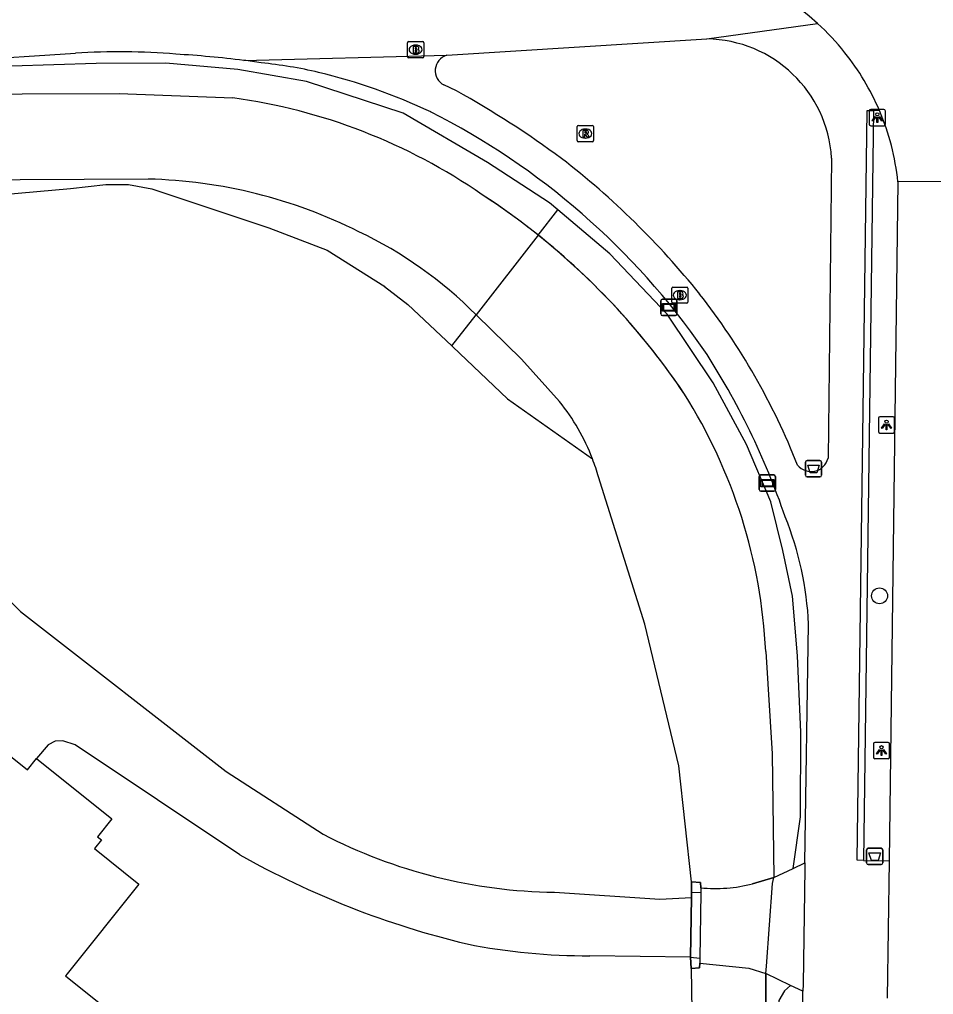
# Model space of a CAD drawing. Extents: x 161772 to 163123, y 383092 to 383917.
# Drawn here: x 161894.5 to 161950.6, y 383546.9 to 383606.7 of the extents above; entities that cross this region are included whole.
import ezdxf

# ---------------------------------------------------------------- set-up
doc = ezdxf.new("R2010")
doc.units = 0
for name, color, linetype in [('IMGEO_Afvalbak', 7, 'Continuous'), ('IMGEO_Boom', 7, 'Continuous'), ('IMGEO_Brandkraan', 7, 'Continuous'), ('IMGEO_Dek', 7, 'Continuous'), ('IMGEO_Erf', 7, 'Continuous'), ('IMGEO_Fietspad_gesloten', 7, 'Continuous'), ('IMGEO_Groenvoorziening', 7, 'Continuous'), ('IMGEO_Haag', 7, 'Continuous'), ('IMGEO_Hek', 7, 'Continuous'), ('IMGEO_Lichtpunt', 7, 'Continuous'), ('IMGEO_Muur', 7, 'Continuous'), ('IMGEO_Oever', 7, 'Continuous'), ('IMGEO_Pand', 7, 'Continuous'), ('IMGEO_Rijbaan_lokaal_open', 7, 'Continuous'), ('IMGEO_Rioolput', 7, 'Continuous'), ('IMGEO_Verklikker', 7, 'Continuous'), ('IMGEO_Voetpad_gesloten', 7, 'Continuous'), ('IMGEO_Voetpad_open', 7, 'Continuous'), ('IMGEO_Walbescherming', 7, 'Continuous'), ('IMGEO_Waterloop', 7, 'Continuous')]:
    doc.layers.add(name, color=color, linetype=linetype)

msp = doc.modelspace()

# ---------------------------------------------------------------- linework, layer by layer
at = {"layer": 'IMGEO_Afvalbak'}
for p, q in [((161942.734, 383578.754), (161942.734, 383579.554)), ((161942.734, 383579.554), (161942.734, 383578.754)), ((161942.834, 383579.654), (161943.624, 383579.654)), ((161943.624, 383579.654), (161942.834, 383579.654)), ((161943.724, 383579.554), (161943.724, 383578.754)), ((161943.724, 383578.754), (161943.724, 383579.554)), ((161943.624, 383578.654), (161942.834, 383578.654)), ((161942.834, 383578.654), (161943.624, 383578.654)), ((161946.491, 383554.952), (161946.491, 383555.752)), ((161946.491, 383555.752), (161946.491, 383554.952)), ((161946.591, 383555.852), (161947.381, 383555.852)), ((161947.381, 383555.852), (161946.591, 383555.852)), ((161947.481, 383555.752), (161947.481, 383554.952)), ((161947.481, 383554.952), (161947.481, 383555.752)), ((161947.381, 383554.852), (161946.591, 383554.852)), ((161946.591, 383554.852), (161947.381, 383554.852))]:
    msp.add_line(p, q, dxfattribs=at)
for points in [[(161942.877, 383579.368), (161943.581, 383579.368), (161943.432, 383578.898), (161943.026, 383578.898), (161942.877, 383579.368)], [(161946.634, 383555.566), (161947.338, 383555.566), (161947.189, 383555.096), (161946.783, 383555.096), (161946.634, 383555.566)]]:
    msp.add_lwpolyline(points, dxfattribs=at)
for centre, start, end in [((161942.834, 383579.554), 90, 180), ((161942.834, 383579.554), 90, 180), ((161943.624, 383579.554), 0, 90), ((161943.624, 383579.554), 360, 90), ((161942.834, 383578.754), 180, 270), ((161942.834, 383578.754), 180, 270), ((161943.624, 383578.754), 270, 0), ((161943.624, 383578.754), 270, 0), ((161946.591, 383555.752), 90, 180), ((161946.591, 383555.752), 90, 180), ((161947.381, 383555.752), 0, 90), ((161947.381, 383555.752), 360, 90), ((161946.591, 383554.952), 180, 270), ((161946.591, 383554.952), 180, 270), ((161947.381, 383554.952), 270, 0), ((161947.381, 383554.952), 270, 0)]:
    msp.add_arc(centre, 0.1, start, end, dxfattribs=at)
at = {"layer": 'IMGEO_Boom'}
msp.add_circle((161947.282, 383571.353), 0.489, dxfattribs=at)
at = {"layer": 'IMGEO_Brandkraan'}
for p, q in [((161918.288, 383604.462), (161918.288, 383605.314)), ((161918.363, 383605.388), (161919.215, 383605.388)), ((161919.289, 383605.314), (161919.289, 383604.462)), ((161918.776, 383605.168), (161918.801, 383605.168)), ((161919.215, 383604.388), (161918.363, 383604.388)), ((161918.799, 383604.608), (161918.774, 383604.608)), ((161934.59, 383590.315), (161935.442, 383590.315)), ((161934.515, 383589.389), (161934.515, 383590.241)), ((161935.003, 383590.095), (161935.028, 383590.095)), ((161935.516, 383590.241), (161935.516, 383589.389)), ((161935.442, 383589.315), (161934.59, 383589.315)), ((161935.026, 383589.535), (161935.001, 383589.535))]:
    msp.add_line(p, q, dxfattribs=at)
for points in [[(161918.288, 383604.462), (161918.288, 383605.314)], [(161918.363, 383605.388), (161919.215, 383605.388)], [(161919.289, 383605.314), (161919.289, 383604.462)], [(161918.636, 383605.088), (161918.636, 383604.688), (161918.849, 383604.688)], [(161918.867, 383605.088), (161918.636, 383605.088)], [(161918.815, 383605.007), (161918.761, 383605.007), (161918.761, 383604.931)], [(161918.761, 383604.931), (161918.814, 383604.931)], [(161918.823, 383604.855), (161918.761, 383604.855), (161918.761, 383604.774)], [(161918.761, 383604.774), (161918.823, 383604.774)], [(161919.215, 383604.388), (161918.363, 383604.388)], [(161934.59, 383590.315), (161935.442, 383590.315)], [(161934.515, 383589.389), (161934.515, 383590.241)], [(161934.863, 383590.015), (161934.863, 383589.615), (161935.076, 383589.615)], [(161935.094, 383590.015), (161934.863, 383590.015)], [(161935.042, 383589.934), (161934.988, 383589.934), (161934.988, 383589.858)], [(161934.988, 383589.858), (161935.041, 383589.858)], [(161935.05, 383589.782), (161934.988, 383589.782), (161934.988, 383589.701)], [(161935.516, 383590.241), (161935.516, 383589.389)], [(161935.442, 383589.315), (161934.59, 383589.315)], [(161934.988, 383589.701), (161935.05, 383589.701)]]:
    msp.add_lwpolyline(points, dxfattribs=at)
for centre, radius, start, end in [((161918.365, 383605.312), 0.0765, 91.55205, 178.44795), ((161918.365, 383605.312), 0.0765, 91.55205, 178.44795), ((161919.213, 383605.312), 0.0765, 1.55205, 88.44795), ((161919.213, 383605.312), 0.0765, 1.55205, 88.44795), ((161918.816, 383604.969), 0.0379, 267.82845, 90.93552), ((161918.824, 383604.814), 0.0404, 269.87594, 90.50774), ((161918.855, 383604.939), 0.251, 268.66757, 293.53466), ((161918.871, 383604.943), 0.145, 59.4692, 91.53667), ((161918.896, 383604.99), 0.0922, 285.51372, 58.15012), ((161918.901, 383604.798), 0.105, 301.31148, 78.98903), ((161918.365, 383604.464), 0.0765, 181.55205, 268.44795), ((161918.365, 383604.464), 0.0765, 181.55205, 268.44795), ((161919.213, 383604.464), 0.0765, 271.55205, 358.44795), ((161919.213, 383604.464), 0.0765, 271.55205, 358.44795), ((161934.592, 383590.239), 0.0765, 91.55205, 178.44795), ((161934.592, 383590.239), 0.0765, 91.55205, 178.44795), ((161935.44, 383590.239), 0.0765, 1.55205, 88.44795), ((161935.44, 383590.239), 0.0765, 1.55205, 88.44795), ((161935.043, 383589.896), 0.0379, 267.82845, 90.93552), ((161935.051, 383589.741), 0.0404, 269.87594, 90.50774), ((161935.098, 383589.87), 0.145, 59.4692, 91.53667), ((161935.123, 383589.917), 0.0922, 285.51372, 58.15012), ((161935.128, 383589.725), 0.105, 301.31148, 78.98903), ((161934.592, 383589.391), 0.0765, 181.55205, 268.44795), ((161934.592, 383589.391), 0.0765, 181.55205, 268.44795), ((161935.082, 383589.866), 0.251, 268.66757, 293.53466), ((161935.44, 383589.391), 0.0765, 271.55205, 358.44795), ((161935.44, 383589.391), 0.0765, 271.55205, 358.44795)]:
    msp.add_arc(centre, radius, start, end, dxfattribs=at)
for centre, major_axis, ratio, start_param, end_param in [((161918.775, 383604.888), (-0.387, 0.002), 0.722429, 4.712389, 7.853982), ((161918.8, 383604.888), (-0.39, 0.002), 0.717154, 1.570796, 4.712389), ((161935.002, 383589.815), (-0.387, 0.002), 0.722429, 4.712389, 7.853982), ((161935.027, 383589.815), (-0.39, 0.002), 0.717154, 1.570796, 4.712389)]:
    msp.add_ellipse(centre, major_axis=major_axis, ratio=ratio, start_param=start_param, end_param=end_param, dxfattribs=at)
at = {"layer": 'IMGEO_Dek'}
for points in [[(161936.297, 383553.433), (161936.285, 383553.754), (161935.736, 383553.797), (161935.739, 383553.14), (161935.734, 383552.839), (161935.67, 383549.163), (161935.703, 383548.483), (161936.233, 383548.517), (161936.249, 383548.799), (161939.251, 383548.487), (161940.297, 383548.164), (161940.334, 383548.614), (161940.702, 383553.69), (161940.791, 383554.058)], [(161940.791, 383554.058), (161939.483, 383553.672)]]:
    msp.add_lwpolyline(points, dxfattribs=at)
msp.add_arc((161937.232, 383562.322), 8.938, 263.99399, 284.58611, dxfattribs=at)
at = {"layer": 'IMGEO_Erf'}
for points in [[(161881.92, 383595.123), (161886.105, 383595.422), (161893.446, 383595.991), (161897.582, 383596.353), (161899.754, 383596.612), (161901.15, 383596.612), (161902.58, 383596.345), (161905.661, 383595.328), (161909.764, 383593.944), (161913.35, 383592.583), (161916.898, 383590.343), (161916.87, 383590.35), (161918.309, 383589.238), (161921.009, 383586.695)], [(161921.009, 383586.695), (161921.067, 383586.64), (161924.435, 383583.45), (161929.65, 383579.763)], [(161935.734, 383552.839), (161935.739, 383553.14), (161935.736, 383553.797)], [(161935.703, 383548.483), (161935.67, 383549.163)], [(161941.82, 383547.438), (161941.437, 383547.109), (161941.105, 383546.503), (161941.272, 383543.971), (161941.058, 383536.754), (161941.036, 383526.041), (161941.266, 383519.14), (161941.82, 383511.344), (161942.547, 383502.593), (161943.43, 383494.214), (161944.118, 383488.713), (161944.658, 383485.032), (161946.155, 383476.296)]]:
    msp.add_lwpolyline(points, dxfattribs=at)
at = {"layer": 'IMGEO_Fietspad_gesloten'}
for points in [[(161948.41, 383596.774), (161947.874, 383555.079)], [(161951.886, 383596.8), (161948.41, 383596.774)], [(161947.874, 383555.079), (161947.754, 383546.646)]]:
    msp.add_lwpolyline(points, dxfattribs=at)
for centre, radius, start, end in [((161933.304, 383595.29), 15.134, 47.79887, 88.90272), ((161933.294, 383595.282), 15.146, 38.45868, 47.79311), ((161933.248, 383595.182), 15.245, 23.0659, 38.64282), ((161933.295, 383595.192), 15.198, 5.9737, 23.09975)]:
    msp.add_arc(centre, radius, start, end, dxfattribs=at)
at = {"layer": 'IMGEO_Groenvoorziening'}
for points in [[(161927.519, 383595.05), (161927.011, 383595.478), (161923.199, 383597.959), (161918.028, 383600.994), (161912.078, 383602.937), (161907.867, 383603.663), (161903.441, 383604.056), (161899.169, 383604.047), (161893.962, 383603.877), (161883.366, 383602.999)], [(161941.971, 383554.62), (161942.431, 383557.784), (161942.451, 383562.986), (161942.248, 383567.661), (161941.928, 383571.336), (161941.345, 383574.143), (161940.609, 383577.133), (161939.107, 383580.639), (161937.073, 383584.426), (161934.246, 383588.643), (161930.713, 383592.361), (161927.519, 383595.05)]]:
    msp.add_lwpolyline(points, dxfattribs=at)
at = {"layer": 'IMGEO_Haag'}
msp.add_lwpolyline([(161946.917, 383601.157), (161946.301, 383555.108)], dxfattribs=at)
at = {"layer": 'IMGEO_Hek'}
for points in [[(161939.483, 383553.672), (161940.791, 383554.058)], [(161936.249, 383548.799), (161939.251, 383548.487), (161940.297, 383548.164)]]:
    msp.add_lwpolyline(points, dxfattribs=at)
msp.add_arc((161937.232, 383562.322), 8.938, 263.99399, 284.58611, dxfattribs=at)
at = {"layer": 'IMGEO_Lichtpunt'}
for p, q in [((161946.647, 383601.119), (161946.647, 383600.312)), ((161946.647, 383601.119), (161946.647, 383600.312)), ((161947.549, 383601.214), (161946.741, 383601.214)), ((161947.549, 383601.214), (161946.741, 383601.214)), ((161947.643, 383600.312), (161947.643, 383601.119)), ((161947.643, 383600.312), (161947.643, 383601.119)), ((161946.741, 383600.218), (161947.549, 383600.218)), ((161946.741, 383600.218), (161947.549, 383600.218)), ((161947.215, 383582.252), (161947.215, 383581.445)), ((161947.215, 383582.252), (161947.215, 383581.445)), ((161948.117, 383582.347), (161947.309, 383582.347)), ((161948.117, 383582.347), (161947.309, 383582.347)), ((161948.211, 383581.445), (161948.211, 383582.252)), ((161948.211, 383581.445), (161948.211, 383582.252)), ((161947.309, 383581.351), (161948.117, 383581.351)), ((161947.309, 383581.351), (161948.117, 383581.351)), ((161946.904, 383562.258), (161946.904, 383561.451)), ((161946.904, 383562.258), (161946.904, 383561.451)), ((161947.806, 383562.353), (161946.998, 383562.353)), ((161947.806, 383562.353), (161946.998, 383562.353)), ((161947.9, 383561.451), (161947.9, 383562.258)), ((161947.9, 383561.451), (161947.9, 383562.258)), ((161946.998, 383561.357), (161947.806, 383561.357)), ((161946.998, 383561.357), (161947.806, 383561.357))]:
    msp.add_line(p, q, dxfattribs=at)
for points in [[(161947.021, 383600.783), (161947.06, 383600.755), (161946.872, 383600.493), (161946.834, 383600.52), (161947.021, 383600.783)], [(161947.123, 383600.735), (161947.17, 383600.735), (161947.17, 383600.413), (161947.123, 383600.413), (161947.123, 383600.735)], [(161947.233, 383600.755), (161947.271, 383600.782), (161947.458, 383600.52), (161947.419, 383600.492), (161947.233, 383600.755)], [(161947.589, 383581.916), (161947.628, 383581.888), (161947.44, 383581.626), (161947.402, 383581.653), (161947.589, 383581.916)], [(161947.691, 383581.868), (161947.738, 383581.868), (161947.738, 383581.546), (161947.691, 383581.546), (161947.691, 383581.868)], [(161947.801, 383581.888), (161947.839, 383581.915), (161948.026, 383581.653), (161947.987, 383581.625), (161947.801, 383581.888)], [(161947.278, 383561.922), (161947.317, 383561.894), (161947.129, 383561.632), (161947.091, 383561.659), (161947.278, 383561.922)], [(161947.38, 383561.874), (161947.427, 383561.874), (161947.427, 383561.552), (161947.38, 383561.552), (161947.38, 383561.874)], [(161947.49, 383561.894), (161947.528, 383561.921), (161947.715, 383561.659), (161947.676, 383561.631), (161947.49, 383561.894)]]:
    msp.add_lwpolyline(points, dxfattribs=at)
for centre in [(161947.146, 383600.917), (161947.714, 383582.05), (161947.403, 383562.056)]:
    msp.add_circle(centre, 0.0994, dxfattribs=at)
for centre, start, end in [((161946.741, 383601.119), 90, 180), ((161946.741, 383601.119), 90, 180), ((161947.549, 383601.119), 0, 90), ((161947.549, 383601.119), 0, 90), ((161946.741, 383600.312), 180, 270), ((161946.741, 383600.312), 180, 270), ((161947.549, 383600.312), 270, 0), ((161947.549, 383600.312), 270, 360), ((161947.309, 383582.252), 90, 180), ((161947.309, 383582.252), 90, 180), ((161948.117, 383582.252), 0, 90), ((161948.117, 383582.252), 0, 90), ((161947.309, 383581.445), 180, 270), ((161947.309, 383581.445), 180, 270), ((161948.117, 383581.445), 270, 0), ((161948.117, 383581.445), 270, 360), ((161946.998, 383562.258), 90, 180), ((161946.998, 383562.258), 90, 180), ((161947.806, 383562.258), 0, 90), ((161947.806, 383562.258), 0, 90), ((161946.998, 383561.451), 180, 270), ((161946.998, 383561.451), 180, 270), ((161947.806, 383561.451), 270, 0), ((161947.806, 383561.451), 270, 360)]:
    msp.add_arc(centre, 0.0946, start, end, dxfattribs=at)
at = {"layer": 'IMGEO_Muur'}
for points in [[(161936.297, 383553.433), (161936.285, 383553.754), (161935.736, 383553.797), (161935.739, 383553.14)], [(161936.297, 383553.433), (161936.308, 383553.114), (161935.739, 383553.14)], [(161935.67, 383549.163), (161936.253, 383549.111), (161936.249, 383548.799)], [(161935.67, 383549.163), (161935.703, 383548.483), (161936.233, 383548.517), (161936.249, 383548.799)]]:
    msp.add_lwpolyline(points, dxfattribs=at)
at = {"layer": 'IMGEO_Oever'}
for points in [[(161926.313, 383593.502), (161927.519, 383595.05)], [(161921.009, 383586.695), (161922.502, 383588.61)]]:
    msp.add_lwpolyline(points, dxfattribs=at)
at = {"layer": 'IMGEO_Pand'}
for points in [[(161888.855, 383566.728), (161888.275, 383566.003), (161894.942, 383560.67), (161895.501, 383561.37)], [(161895.501, 383561.37), (161900.13, 383557.667), (161899.246, 383556.561), (161899.488, 383556.367), (161899.06, 383555.832), (161901.786, 383553.651), (161897.385, 383548.15), (161897.282, 383548.022), (161903.897, 383542.731)]]:
    msp.add_lwpolyline(points, dxfattribs=at)
at = {"layer": 'IMGEO_Rijbaan_lokaal_open'}
for points in [[(161886.182, 383578.98), (161889.039, 383575.774), (161894.523, 383570.383), (161907.158, 383560.561), (161913.117, 383556.714)], [(161907.986, 383555.456), (161897.869, 383562.204), (161897.122, 383562.451), (161896.642, 383562.432), (161896.221, 383562.2), (161895.501, 383561.37)], [(161940.791, 383554.058), (161941.971, 383554.62)], [(161941.971, 383554.62), (161942.7, 383554.967)], [(161942.7, 383554.967), (161942.695, 383554.606), (161942.585, 383547.511), (161942.578, 383547.077)], [(161936.249, 383548.799), (161939.251, 383548.487), (161940.297, 383548.164), (161940.334, 383548.614), (161940.702, 383553.69), (161940.791, 383554.058), (161939.483, 383553.672)], [(161940.297, 383548.164), (161940.334, 383548.614), (161940.702, 383553.69), (161940.791, 383554.058)], [(161927.314, 383553.154), (161933.787, 383552.73), (161935.734, 383552.839)], [(161935.739, 383553.14), (161935.734, 383552.839), (161935.67, 383549.163)], [(161935.67, 383549.163), (161935.734, 383552.839)], [(161935.67, 383549.163), (161929.493, 383549.255)], [(161941.82, 383547.438), (161940.297, 383548.164)], [(161942.578, 383547.077), (161941.82, 383547.438)]]:
    msp.add_lwpolyline(points, dxfattribs=at)
for centre, radius, start, end in [((161927.733, 383584.914), 31.763, 242.6021, 269.24377), ((161934.59, 383602.733), 54.248, 240.63263, 256.52093), ((161937.232, 383562.322), 8.938, 263.99399, 284.58611), ((161929.402, 383588.014), 38.759, 258.90751, 270.13446)]:
    msp.add_arc(centre, radius, start, end, dxfattribs=at)
at = {"layer": 'IMGEO_Rioolput'}
for p, q in [((161928.711, 383599.308), (161928.711, 383600.16)), ((161928.786, 383600.234), (161929.638, 383600.234)), ((161929.199, 383600.014), (161929.224, 383600.014)), ((161929.712, 383600.16), (161929.712, 383599.308)), ((161929.222, 383599.454), (161929.197, 383599.454)), ((161929.638, 383599.234), (161928.786, 383599.234))]:
    msp.add_line(p, q, dxfattribs=at)
for points in [[(161928.711, 383599.308), (161928.711, 383600.16)], [(161928.786, 383600.234), (161929.638, 383600.234)], [(161929.3, 383599.932), (161929.048, 383599.934), (161929.048, 383599.534)], [(161929.712, 383600.16), (161929.712, 383599.308)], [(161929.048, 383599.534), (161929.172, 383599.534), (161929.172, 383599.696), (161929.183, 383599.696)], [(161929.226, 383599.853), (161929.172, 383599.853), (161929.172, 383599.772)], [(161929.172, 383599.772), (161929.224, 383599.772)], [(161929.23, 383599.667), (161929.301, 383599.534), (161929.441, 383599.534), (161929.376, 383599.66)], [(161929.638, 383599.234), (161928.786, 383599.234)]]:
    msp.add_lwpolyline(points, dxfattribs=at)
for centre, radius, start, end in [((161928.788, 383600.158), 0.0765, 91.55205, 178.44795), ((161928.788, 383600.158), 0.0765, 91.55205, 178.44795), ((161929.299, 383599.822), 0.109, 350.36119, 89.41601), ((161929.636, 383600.158), 0.0765, 1.55205, 88.44795), ((161929.636, 383600.158), 0.0765, 1.55205, 88.44795), ((161928.788, 383599.31), 0.0765, 181.55205, 268.44795), ((161928.788, 383599.31), 0.0765, 181.55205, 268.44795), ((161929.182, 383599.643), 0.0533, 26.02933, 88.69889), ((161929.208, 383599.961), 0.19, 274.7715, 282.96867), ((161929.232, 383599.757), 0.0964, 77.00612, 93.18647), ((161929.246, 383599.814), 0.0378, 276.66336, 79.67722), ((161929.297, 383599.822), 0.112, 277.58423, 350.98172), ((161929.281, 383599.607), 0.108, 29.51342, 73.79051), ((161929.636, 383599.31), 0.0765, 271.55205, 358.44795), ((161929.636, 383599.31), 0.0765, 271.55205, 358.44795)]:
    msp.add_arc(centre, radius, start, end, dxfattribs=at)
for centre, major_axis, ratio, start_param, end_param in [((161929.198, 383599.734), (-0.387, 0.002), 0.722429, 4.712389, 7.853982), ((161929.223, 383599.734), (-0.39, 0.002), 0.717154, 1.570796, 4.712389)]:
    msp.add_ellipse(centre, major_axis=major_axis, ratio=ratio, start_param=start_param, end_param=end_param, dxfattribs=at)
at = {"layer": 'IMGEO_Verklikker'}
for p, q in [((161933.85, 383588.666), (161933.85, 383589.466)), ((161933.85, 383589.466), (161933.85, 383588.666)), ((161933.95, 383589.566), (161934.74, 383589.566)), ((161934.74, 383589.566), (161933.95, 383589.566)), ((161934.84, 383589.466), (161934.84, 383588.666)), ((161934.84, 383588.666), (161934.84, 383589.466)), ((161934.74, 383588.566), (161933.95, 383588.566)), ((161933.95, 383588.566), (161934.74, 383588.566)), ((161939.897, 383577.874), (161939.897, 383578.674)), ((161939.897, 383578.674), (161939.897, 383577.874)), ((161939.997, 383578.774), (161940.787, 383578.774)), ((161940.787, 383578.774), (161939.997, 383578.774)), ((161940.887, 383578.674), (161940.887, 383577.874)), ((161940.887, 383577.874), (161940.887, 383578.674)), ((161940.787, 383577.774), (161939.997, 383577.774)), ((161939.997, 383577.774), (161940.787, 383577.774))]:
    msp.add_line(p, q, dxfattribs=at)
for points in [[(161933.951, 383589.298), (161934.739, 383589.298), (161934.739, 383588.834), (161933.951, 383588.834), (161933.951, 383589.298)], [(161934.016, 383589.233), (161934.016, 383588.899), (161934.674, 383588.899), (161934.674, 383589.233), (161934.016, 383589.233)], [(161939.998, 383578.506), (161940.786, 383578.506), (161940.786, 383578.042), (161939.998, 383578.042), (161939.998, 383578.506)], [(161940.063, 383578.441), (161940.063, 383578.107), (161940.721, 383578.107), (161940.721, 383578.441), (161940.063, 383578.441)]]:
    msp.add_lwpolyline(points, dxfattribs=at)
for centre, start, end in [((161933.95, 383589.466), 90, 180), ((161933.95, 383589.466), 90, 180), ((161934.74, 383589.466), 0, 90), ((161934.74, 383589.466), 360, 90), ((161933.95, 383588.666), 180, 270), ((161933.95, 383588.666), 180, 270), ((161934.74, 383588.666), 270, 0), ((161934.74, 383588.666), 270, 0), ((161939.997, 383578.674), 90, 180), ((161939.997, 383578.674), 90, 180), ((161940.787, 383578.674), 0, 90), ((161940.787, 383578.674), 360, 90), ((161939.997, 383577.874), 180, 270), ((161939.997, 383577.874), 180, 270), ((161940.787, 383577.874), 270, 0), ((161940.787, 383577.874), 270, 0)]:
    msp.add_arc(centre, 0.1, start, end, dxfattribs=at)
at = {"layer": 'IMGEO_Voetpad_gesloten'}
for points in [[(161936.68, 383605.542), (161943.47, 383606.501)], [(161908.227, 383604.228), (161920.705, 383604.54)], [(161921.299, 383602.35), (161920.527, 383602.721)], [(161946.301, 383555.108), (161945.901, 383555.116), (161946.517, 383601.159), (161946.917, 383601.157)], [(161947.274, 383601.155), (161946.917, 383601.157)], [(161944.336, 383598.235), (161944.122, 383579.802)], [(161942.7, 383554.967), (161942.927, 383569.61)], [(161946.301, 383555.108), (161947.874, 383555.079)], [(161942.399, 383529.835), (161942.572, 383546.7), (161942.578, 383547.077)]]:
    msp.add_lwpolyline(points, dxfattribs=at)
for centre, radius, start, end in [((161936.575, 383597.767), 7.776, 3.44944, 89.22283), ((161899.082, 383531.074), 73.724, 82.03417, 82.87458), ((161906.087, 383574.222), 30.036, 77.03033, 83.86078), ((161920.973, 383603.596), 0.982, 105.8485, 242.97362), ((161904.51, 383568.882), 35.596, 64.71763, 76.48591), ((161893.522, 383552.035), 57.473, 53.44402, 61.09809), ((161899.164, 383560.513), 45.463, 34.80513, 63.13022), ((161897.276, 383558.653), 49.93, 38.7162, 52.38187), ((161903.031, 383563.908), 42.155, 21.5256, 38.03462), ((161897.843, 383561.301), 46.12, 18.86166, 33.06396), ((161943.076, 383580.065), 1.078, 219.68394, 345.90347), ((161922.648, 383568.641), 20.302, 2.73592, 21.89306)]:
    msp.add_arc(centre, radius, start, end, dxfattribs=at)
at = {"layer": 'IMGEO_Voetpad_open'}
for points in [[(161920.705, 383604.54), (161936.68, 383605.542)], [(161883.995, 383603.781), (161897.894, 383604.675)]]:
    msp.add_lwpolyline(points, dxfattribs=at)
for centre, radius, start, end in [((161900.527, 383559.236), 45.516, 85.54964, 93.31656), ((161900.058, 383538.714), 66.021, 82.89229, 86.52553)]:
    msp.add_arc(centre, radius, start, end, dxfattribs=at)
at = {"layer": 'IMGEO_Walbescherming'}
for points in [[(161882.68, 383602.144), (161900.576, 383602.188), (161907.555, 383601.931)], [(161940.295, 383567.926), (161940.693, 383561.649), (161940.791, 383554.058)], [(161940.297, 383548.164), (161940.197, 383518.161), (161940.619, 383508.044), (161941.134, 383504.086), (161943.663, 383486.452), (161945.749, 383474.834), (161947.621, 383464.578), (161949.881, 383456.393)]]:
    msp.add_lwpolyline(points, dxfattribs=at)
for centre, radius, start, end in [((161902.769, 383566.918), 35.338, 55.33001, 82.21592), ((161899.259, 383559.584), 43.386, 33.84072, 57.02819), ((161907.616, 383566.297), 32.72, 2.85447, 32.22648)]:
    msp.add_arc(centre, radius, start, end, dxfattribs=at)
at = {"layer": 'IMGEO_Waterloop'}
for points in [[(161882.68, 383602.144), (161900.576, 383602.188), (161907.555, 383601.931)], [(161902.362, 383596.939), (161882.672, 383596.834)], [(161926.313, 383593.502), (161922.502, 383588.61)], [(161927.623, 383583.285), (161925.291, 383585.886), (161922.502, 383588.61)], [(161935.736, 383553.797), (161934.947, 383560.913), (161932.874, 383569.609), (161930.016, 383578.652)], [(161940.295, 383567.926), (161940.693, 383561.649), (161940.791, 383554.058)], [(161935.736, 383553.797), (161936.285, 383553.754), (161936.297, 383553.433), (161936.308, 383553.114), (161936.253, 383549.111), (161936.249, 383548.799), (161936.233, 383548.517), (161935.703, 383548.483)], [(161935.703, 383548.483), (161936.395, 383505.398), (161936.368, 383504.509), (161936.206, 383504.283), (161935.789, 383504.02), (161934.859, 383503.761), (161934.354, 383503.879), (161934.242, 383503.905)], [(161945.714, 383454.585), (161946.464, 383454.608), (161949.424, 383455.702), (161949.881, 383456.393), (161947.621, 383464.578), (161945.749, 383474.834), (161943.663, 383486.452), (161941.134, 383504.086), (161940.619, 383508.044), (161940.197, 383518.161), (161940.297, 383548.164)]]:
    msp.add_lwpolyline(points, dxfattribs=at)
for centre, radius, start, end in [((161902.769, 383566.918), 35.338, 55.33001, 82.21592), ((161901.64, 383566.537), 30.411, 63.32549, 88.63956), ((161899.127, 383559.399), 43.614, 51.43909, 57.01456), ((161904.285, 383570.508), 25.682, 44.81968, 64.6223), ((161899.256, 383559.581), 43.39, 33.84134, 51.42213), ((161907.616, 383566.297), 32.72, 2.85447, 32.22648), ((161917.65, 383575.201), 12.838, 20.81534, 39.02769), ((161918.03, 383575.319), 12.441, 15.53905, 20.92813)]:
    msp.add_arc(centre, radius, start, end, dxfattribs=at)

doc.saveas('drawing.dxf')
